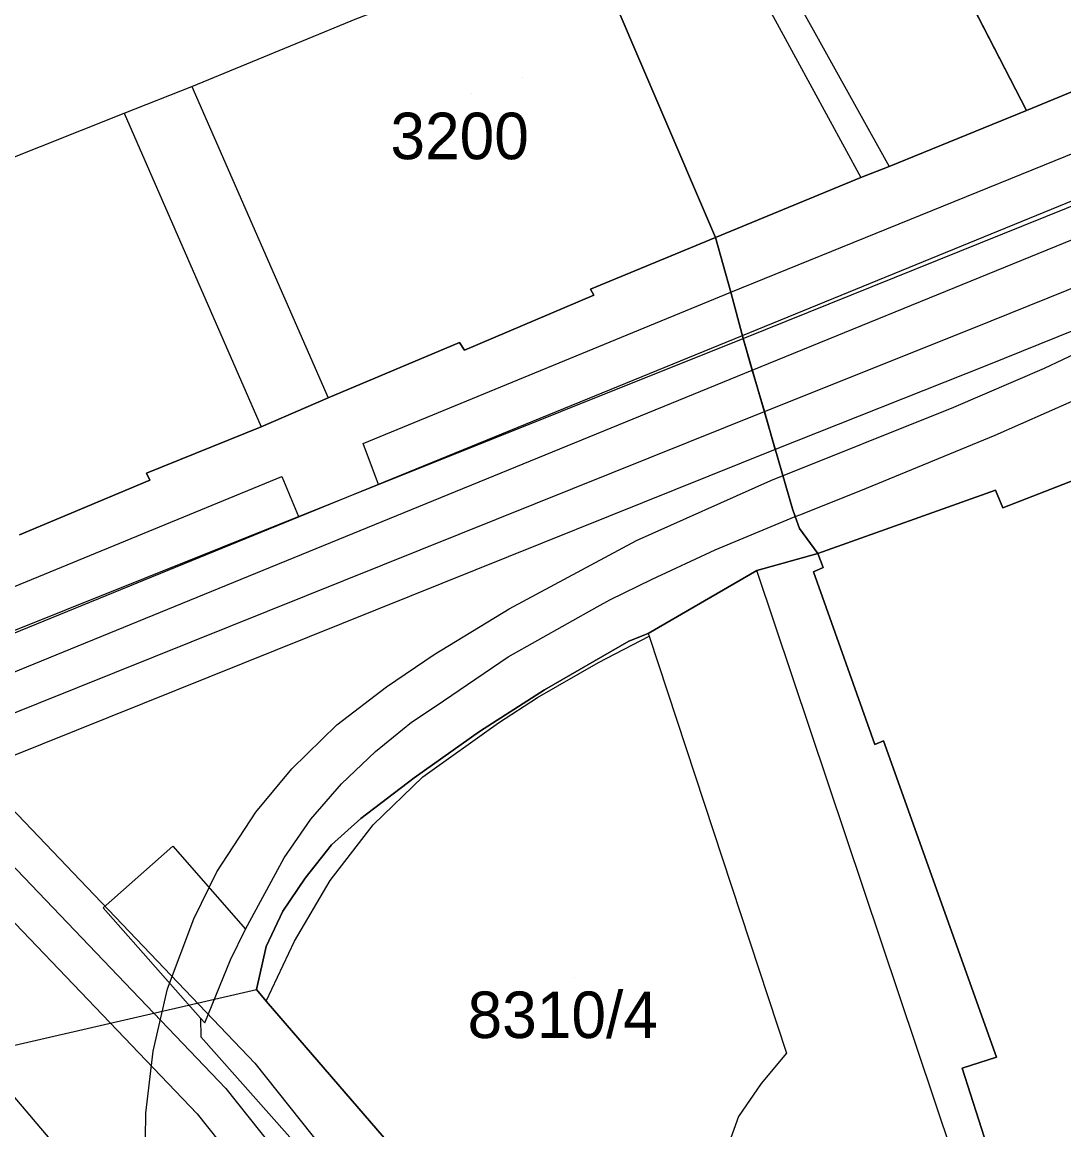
# Model space of a CAD drawing. Extents: x -264070 to -262271, y -1238894 to -1238141.
# Drawn here: x -263064.91 to -263020.14, y -1238771.88 to -1238724.28 of the extents above; entities that cross this region are included whole.
import ezdxf

# ---------------------------------------------------------------- set-up
doc = ezdxf.new("R2010")
doc.units = 0
for name, color, linetype in [('body_kn', 7, 'Continuous'), ('kladpar_druhypozemkov', 7, 'Continuous'), ('kladpar_hranice', 7, 'Continuous'), ('kladpar_parcelnecisla', 7, 'Continuous'), ('kladpar_plochy', 7, 'Continuous'), ('linie', 7, 'Continuous'), ('tarchy_linie', 7, 'Continuous'), ('zappar_hrandruhpozemk', 7, 'Continuous'), ('znacky', 7, 'Continuous')]:
    doc.layers.add(name, color=color, linetype=linetype)

msp = doc.modelspace()

# ---------------------------------------------------------------- linework, layer by layer
at = {"layer": 'body_kn'}
for p, q in [((-263057.62, -1238727.04), (-263057.62, -1238727.04)), ((-263057.62, -1238727.04), (-263057.62, -1238727.04)), ((-263060.52, -1238728.19), (-263060.52, -1238728.19)), ((-263021.75, -1238728.08), (-263021.75, -1238728.08)), ((-263021.75, -1238728.08), (-263021.75, -1238728.08)), ((-263027.65, -1238730.48), (-263027.65, -1238730.48)), ((-263028.86, -1238730.96), (-263028.86, -1238730.96)), ((-263035.11, -1238733.54), (-263035.11, -1238733.54)), ((-263040.48, -1238735.75), (-263040.48, -1238735.75)), ((-263034.45, -1238735.88), (-263034.45, -1238735.88)), ((-263034.45, -1238735.88), (-263034.45, -1238735.88)), ((-263040.34, -1238736.01), (-263040.34, -1238736.01)), ((-263033.95, -1238737.75), (-263033.95, -1238737.75)), ((-263033.95, -1238737.75), (-263033.95, -1238737.75)), ((-263024.08, -1238737.45), (-263024.08, -1238737.45)), ((-263046.12, -1238738.05), (-263046.12, -1238738.05)), ((-263033.92, -1238737.88), (-263033.92, -1238737.88)), ((-263033.92, -1238737.88), (-263033.92, -1238737.88)), ((-263045.9, -1238738.37), (-263045.9, -1238738.37)), ((-263023.45, -1238739.03), (-263023.45, -1238739.03)), ((-263020.97, -1238739.15), (-263020.97, -1238739.15)), ((-263033.53, -1238739.24), (-263033.53, -1238739.24)), ((-263033.53, -1238739.24), (-263033.53, -1238739.24)), ((-263051.76, -1238740.43), (-263051.76, -1238740.43)), ((-263033.01, -1238741.01), (-263033.01, -1238741.01)), ((-263033.01, -1238741.01), (-263033.01, -1238741.01)), ((-263024.87, -1238740.82), (-263024.87, -1238740.82)), ((-263054.64, -1238741.67), (-263054.64, -1238741.67)), ((-263023.09, -1238742.03), (-263023.09, -1238742.03)), ((-263050.26, -1238742.39), (-263050.26, -1238742.39)), ((-263032.54, -1238742.65), (-263032.54, -1238742.65)), ((-263059.57, -1238743.66), (-263059.57, -1238743.66)), ((-263059.42, -1238743.97), (-263059.42, -1238743.97)), ((-263053.75, -1238743.81), (-263053.75, -1238743.81)), ((-263032.73, -1238743.98), (-263032.73, -1238743.98)), ((-263049.59, -1238744.15), (-263049.59, -1238744.15)), ((-263049.59, -1238744.15), (-263049.59, -1238744.15)), ((-263028.62, -1238744.31), (-263028.62, -1238744.31)), ((-263023.07, -1238744.4), (-263023.07, -1238744.4)), ((-263031.8, -1238745.2), (-263031.8, -1238745.2)), ((-263022.76, -1238745.15), (-263022.76, -1238745.15)), ((-263053.03, -1238745.52), (-263053.03, -1238745.52)), ((-263031.68, -1238745.53), (-263031.68, -1238745.53)), ((-263031.68, -1238745.53), (-263031.68, -1238745.53)), ((-263031.45, -1238745.44), (-263031.45, -1238745.44)), ((-263031.5, -1238746.04), (-263031.5, -1238746.04)), ((-263038.5, -1238746.55), (-263038.5, -1238746.55)), ((-263035.12, -1238746.96), (-263035.12, -1238746.96)), ((-263030.71, -1238747.12), (-263030.71, -1238747.12)), ((-263030.48, -1238747.72), (-263030.48, -1238747.72)), ((-263037.83, -1238748.22), (-263037.83, -1238748.22)), ((-263033.33, -1238747.85), (-263033.33, -1238747.85)), ((-263030.9, -1238747.91), (-263030.9, -1238747.91)), ((-263039.65, -1238749.11), (-263039.65, -1238749.11)), ((-263043.98, -1238749.5), (-263043.98, -1238749.5)), ((-263040.19, -1238749.41), (-263040.19, -1238749.41)), ((-263038, -1238750.56), (-263038, -1238750.56)), ((-263038, -1238750.56), (-263038, -1238750.56)), ((-263038.84, -1238750.89), (-263038.84, -1238750.89)), ((-263037.96, -1238750.67), (-263037.96, -1238750.67)), ((-263047.2, -1238751.46), (-263047.2, -1238751.46)), ((-263044.02, -1238751.55), (-263044.02, -1238751.55)), ((-263040.14, -1238751.8), (-263040.14, -1238751.8)), ((-263049.25, -1238752.84), (-263049.25, -1238752.84)), ((-263042.46, -1238752.97), (-263042.46, -1238752.97)), ((-263042.76, -1238753.3), (-263042.76, -1238753.3)), ((-263047.16, -1238753.69), (-263047.16, -1238753.69)), ((-263048.17, -1238754.36), (-263048.17, -1238754.36)), ((-263044.44, -1238754.39), (-263044.44, -1238754.39)), ((-263051.38, -1238754.48), (-263051.38, -1238754.48)), ((-263045.26, -1238754.76), (-263045.26, -1238754.76)), ((-263028.27, -1238755.32), (-263028.27, -1238755.32)), ((-263027.89, -1238755.17), (-263027.89, -1238755.17)), ((-263049.73, -1238755.62), (-263049.73, -1238755.62)), ((-263053.32, -1238756.37), (-263053.32, -1238756.37)), ((-263048.06, -1238756.76), (-263048.06, -1238756.76)), ((-263047.69, -1238756.72), (-263047.69, -1238756.72)), ((-263051.18, -1238757.01), (-263051.18, -1238757.01)), ((-263054.87, -1238758.23), (-263054.87, -1238758.23)), ((-263052.51, -1238758.53), (-263052.51, -1238758.53)), ((-263050.36, -1238758.51), (-263050.36, -1238758.51)), ((-263049.82, -1238758.78), (-263049.82, -1238758.78)), ((-263051.61, -1238759.64), (-263051.61, -1238759.64)), ((-263058.43, -1238759.7), (-263058.43, -1238759.7)), ((-263053.65, -1238760.19), (-263053.65, -1238760.19)), ((-263056.54, -1238760.8), (-263056.54, -1238760.8)), ((-263052.74, -1238761.07), (-263052.74, -1238761.07)), ((-263051.67, -1238761.17), (-263051.67, -1238761.17)), ((-263061.43, -1238762.35), (-263061.43, -1238762.35)), ((-263053.7, -1238762.49), (-263053.7, -1238762.49)), ((-263057.53, -1238762.81), (-263057.53, -1238762.81)), ((-263055.31, -1238763.26), (-263055.31, -1238763.26)), ((-263055.31, -1238763.26), (-263055.31, -1238763.26)), ((-263053.2, -1238763.77), (-263053.2, -1238763.77)), ((-263054.42, -1238764.01), (-263054.42, -1238764.01)), ((-263055.96, -1238764.58), (-263055.96, -1238764.58)), ((-263058.67, -1238765.82), (-263058.67, -1238765.82)), ((-263054.84, -1238765.86), (-263054.84, -1238765.86)), ((-263054.84, -1238765.86), (-263054.84, -1238765.86)), ((-263054.42, -1238766.35), (-263054.42, -1238766.35)), ((-263054.42, -1238766.35), (-263054.42, -1238766.35)), ((-263057.24, -1238767.08), (-263057.24, -1238767.08)), ((-263057.24, -1238767.08), (-263057.24, -1238767.08)), ((-263057.06, -1238767.29), (-263057.06, -1238767.29)), ((-263057.23, -1238767.89), (-263057.23, -1238767.89)), ((-263059.28, -1238768.51), (-263059.28, -1238768.51)), ((-263032.06, -1238768.59), (-263032.06, -1238768.59)), ((-263054.91, -1238769.02), (-263054.91, -1238769.02)), ((-263023.04, -1238768.76), (-263023.04, -1238768.76)), ((-263024.51, -1238769.24), (-263024.51, -1238769.24)), ((-263056.15, -1238770.11), (-263056.15, -1238770.11)), ((-263033.15, -1238769.9), (-263033.15, -1238769.9)), ((-263059.6, -1238771.17), (-263059.6, -1238771.17)), ((-263057.39, -1238771.2), (-263057.39, -1238771.2)), ((-263034.12, -1238771.31), (-263034.12, -1238771.31))]:
    msp.add_line(p, q, dxfattribs=at)
at = {"layer": 'kladpar_druhypozemkov'}
for p, q in [((-263045.6, -1238727.33), (-263045.6, -1238727.33)), ((-263041.16, -1238765.34), (-263041.16, -1238765.34))]:
    msp.add_line(p, q, dxfattribs=at)
at = {"layer": 'kladpar_hranice'}
for points in [[(-263013.08, -1238682.56), (-263006, -1238697.52), (-263012.55, -1238700.48), (-263010.21, -1238705.51), (-263007.42, -1238704.26), (-263003.68, -1238702.54), (-263002.72, -1238704.48), (-262996.41, -1238717.63), (-263008.23, -1238722.48), (-263010.36, -1238723.38), (-263021.75, -1238728.08), (-263039.27, -1238694.08), (-263047.47, -1238678.02), (-263042.28, -1238675.79), (-263041.98, -1238676.37), (-263039.74, -1238675.38), (-263030.45, -1238693.5)], [(-263021.75, -1238728.08), (-263027.65, -1238730.48), (-263028.86, -1238730.96), (-263035.11, -1238733.54), (-263040.11, -1238721.84), (-263041.03, -1238719.64), (-263044.71, -1238711.18), (-263047.03, -1238705.9), (-263047.93, -1238703.8), (-263049.55, -1238699.98), (-263051.26, -1238695.96), (-263052.43, -1238693.19), (-263053.86, -1238689.87), (-263057.58, -1238682.28), (-263047.47, -1238678.02), (-263039.27, -1238694.08), (-263021.75, -1238728.08)], [(-263060.57, -1238715.33), (-263049.72, -1238709.91), (-263049.94, -1238709.38), (-263051.63, -1238705.65), (-263048.37, -1238704.01), (-263047.93, -1238703.8), (-263047.03, -1238705.9), (-263044.71, -1238711.18), (-263041.03, -1238719.64), (-263040.11, -1238721.84), (-263035.11, -1238733.54), (-263040.48, -1238735.75), (-263040.34, -1238736.01), (-263045.9, -1238738.37), (-263046.12, -1238738.05), (-263051.76, -1238740.43), (-263054.64, -1238741.67), (-263059.57, -1238743.66), (-263059.42, -1238743.97), (-263065.03, -1238746.31)], [(-262981.49, -1238729.11), (-263022.76, -1238745.15), (-263023.07, -1238744.4), (-263030.71, -1238747.12), (-263031.5, -1238746.04), (-263031.68, -1238745.53), (-263031.8, -1238745.2), (-263033.92, -1238737.88), (-263034.45, -1238735.88), (-263035.11, -1238733.54), (-263028.86, -1238730.96), (-263027.65, -1238730.48), (-263021.75, -1238728.08), (-263010.36, -1238723.38), (-263008.23, -1238722.48), (-262996.41, -1238717.63), (-262987.53, -1238714.09)], [(-263023.43, -1238772.59), (-263024.51, -1238769.24), (-263023.04, -1238768.76), (-263027.89, -1238755.17), (-263028.27, -1238755.32), (-263030.9, -1238747.91), (-263030.48, -1238747.72), (-263030.71, -1238747.12), (-263023.07, -1238744.4), (-263022.76, -1238745.15), (-262981.49, -1238729.11)], [(-263065.03, -1238746.31), (-263059.42, -1238743.97), (-263059.57, -1238743.66), (-263054.64, -1238741.67), (-263051.76, -1238740.43), (-263046.12, -1238738.05), (-263045.9, -1238738.37), (-263040.34, -1238736.01), (-263040.48, -1238735.75), (-263035.11, -1238733.54), (-263034.45, -1238735.88), (-263033.92, -1238737.88), (-263031.8, -1238745.2), (-263031.68, -1238745.53), (-263031.5, -1238746.04), (-263030.71, -1238747.12), (-263033.33, -1238747.85), (-263038, -1238750.56), (-263038.84, -1238750.89), (-263042.46, -1238752.97), (-263045.26, -1238754.76), (-263048.06, -1238756.76), (-263050.36, -1238758.51), (-263051.61, -1238759.64), (-263052.74, -1238761.07), (-263053.7, -1238762.49), (-263054.42, -1238764.01), (-263054.84, -1238765.86), (-263054.42, -1238766.35), (-263040.93, -1238781.98)], [(-263054.84, -1238765.86), (-263054.42, -1238764.01), (-263053.7, -1238762.49), (-263052.74, -1238761.07), (-263051.61, -1238759.64), (-263050.36, -1238758.51), (-263048.06, -1238756.76), (-263045.26, -1238754.76), (-263042.46, -1238752.97), (-263038.84, -1238750.89), (-263038, -1238750.56), (-263033.33, -1238747.85), (-263030.71, -1238747.12), (-263030.48, -1238747.72), (-263030.9, -1238747.91), (-263028.27, -1238755.32), (-263027.89, -1238755.17), (-263023.04, -1238768.76), (-263024.51, -1238769.24), (-263023.43, -1238772.59)], [(-263040.93, -1238781.98), (-263054.42, -1238766.35), (-263054.84, -1238765.86)]]:
    msp.add_lwpolyline(points, dxfattribs=at)
at = {"layer": 'kladpar_plochy'}
for p, q in [((-263021.75, -1238728.08), (-263039.27, -1238694.08)), ((-263010.36, -1238723.38), (-263021.75, -1238728.08)), ((-263040.48, -1238735.75), (-263035.11, -1238733.54)), ((-263035.11, -1238733.54), (-263034.45, -1238735.88)), ((-263040.34, -1238736.01), (-263040.48, -1238735.75)), ((-263034.45, -1238735.88), (-263033.92, -1238737.88)), ((-263045.9, -1238738.37), (-263040.34, -1238736.01)), ((-263051.76, -1238740.43), (-263046.12, -1238738.05)), ((-263046.12, -1238738.05), (-263045.9, -1238738.37)), ((-263033.92, -1238737.88), (-263031.8, -1238745.2)), ((-263054.64, -1238741.67), (-263051.76, -1238740.43)), ((-263059.57, -1238743.66), (-263054.64, -1238741.67)), ((-263065.03, -1238746.31), (-263059.42, -1238743.97)), ((-263059.42, -1238743.97), (-263059.57, -1238743.66)), ((-263031.8, -1238745.2), (-263031.68, -1238745.53)), ((-263031.68, -1238745.53), (-263031.5, -1238746.04)), ((-263031.5, -1238746.04), (-263030.71, -1238747.12)), ((-263030.71, -1238747.12), (-263033.33, -1238747.85)), ((-263033.33, -1238747.85), (-263038, -1238750.56)), ((-263038, -1238750.56), (-263038.84, -1238750.89)), ((-263038.84, -1238750.89), (-263042.46, -1238752.97)), ((-263042.46, -1238752.97), (-263045.26, -1238754.76)), ((-263045.26, -1238754.76), (-263048.06, -1238756.76)), ((-263048.06, -1238756.76), (-263050.36, -1238758.51)), ((-263050.36, -1238758.51), (-263051.61, -1238759.64)), ((-263051.61, -1238759.64), (-263052.74, -1238761.07)), ((-263052.74, -1238761.07), (-263053.7, -1238762.49)), ((-263053.7, -1238762.49), (-263054.42, -1238764.01)), ((-263054.42, -1238764.01), (-263054.84, -1238765.86)), ((-263054.84, -1238765.86), (-263054.42, -1238766.35)), ((-263054.42, -1238766.35), (-263040.93, -1238781.98))]:
    msp.add_line(p, q, dxfattribs=at)
msp.add_lwpolyline([(-263021.75, -1238728.08), (-263027.65, -1238730.48), (-263028.86, -1238730.96), (-263035.11, -1238733.54), (-263040.11, -1238721.84), (-263041.03, -1238719.64), (-263044.71, -1238711.18), (-263047.03, -1238705.9), (-263047.93, -1238703.8), (-263049.55, -1238699.98), (-263051.26, -1238695.96), (-263052.43, -1238693.19), (-263053.86, -1238689.87), (-263057.58, -1238682.28), (-263047.47, -1238678.02), (-263039.27, -1238694.08)], close=True, dxfattribs=at)
for points in [[(-263076.26, -1238723.39), (-263060.57, -1238715.33), (-263049.72, -1238709.91), (-263049.94, -1238709.38), (-263051.63, -1238705.65), (-263048.37, -1238704.01), (-263047.93, -1238703.8), (-263047.03, -1238705.9), (-263044.71, -1238711.18), (-263041.03, -1238719.64), (-263040.11, -1238721.84), (-263035.11, -1238733.54), (-263040.48, -1238735.75), (-263040.34, -1238736.01), (-263045.9, -1238738.37), (-263046.12, -1238738.05), (-263051.76, -1238740.43), (-263054.64, -1238741.67), (-263059.57, -1238743.66), (-263059.42, -1238743.97), (-263065.03, -1238746.31)], [(-262981.49, -1238729.11), (-263022.76, -1238745.15), (-263023.07, -1238744.4), (-263030.71, -1238747.12), (-263031.5, -1238746.04), (-263031.68, -1238745.53), (-263031.8, -1238745.2), (-263033.92, -1238737.88), (-263034.45, -1238735.88), (-263035.11, -1238733.54), (-263028.86, -1238730.96), (-263027.65, -1238730.48), (-263021.75, -1238728.08), (-263010.36, -1238723.38), (-263008.23, -1238722.48), (-262996.41, -1238717.63), (-262987.53, -1238714.09)], [(-263023.43, -1238772.59), (-263024.51, -1238769.24), (-263023.04, -1238768.76), (-263027.89, -1238755.17), (-263028.27, -1238755.32), (-263030.9, -1238747.91), (-263030.48, -1238747.72), (-263030.71, -1238747.12), (-263023.07, -1238744.4), (-263022.76, -1238745.15), (-262981.49, -1238729.11), (-262981.71, -1238728.55), (-262974.27, -1238726.04), (-262974.05, -1238726.58), (-262973.44, -1238726.38), (-262970.67, -1238734.26), (-262971.1, -1238734.44), (-262962.75, -1238759.12), (-262961.91, -1238761.56), (-262953.13, -1238786.64)], [(-263040.93, -1238781.98), (-263054.42, -1238766.35), (-263054.84, -1238765.86), (-263054.42, -1238764.01), (-263053.7, -1238762.49), (-263052.74, -1238761.07), (-263051.61, -1238759.64), (-263050.36, -1238758.51), (-263048.06, -1238756.76), (-263045.26, -1238754.76), (-263042.46, -1238752.97), (-263038.84, -1238750.89), (-263038, -1238750.56), (-263033.33, -1238747.85), (-263030.71, -1238747.12), (-263030.48, -1238747.72), (-263030.9, -1238747.91), (-263028.27, -1238755.32), (-263027.89, -1238755.17), (-263023.04, -1238768.76), (-263024.51, -1238769.24), (-263023.43, -1238772.59)]]:
    msp.add_lwpolyline(points, dxfattribs=at)
at = {"layer": 'linie'}
for points in [[(-263059.63, -1238773.34), (-263059.6, -1238771.17), (-263059.28, -1238768.51), (-263058.67, -1238765.82), (-263057.53, -1238762.81), (-263056.54, -1238760.8), (-263054.87, -1238758.23), (-263053.32, -1238756.37), (-263051.38, -1238754.48), (-263049.25, -1238752.84), (-263047.2, -1238751.46), (-263043.98, -1238749.5), (-263038.5, -1238746.55), (-263032.73, -1238743.98), (-263024.87, -1238740.82), (-263020.97, -1238739.15), (-263017.82, -1238737.66), (-263014.9, -1238736.15), (-263011.03, -1238733.97), (-262996.88, -1238725.55), (-262993.2, -1238723.42), (-262991.13, -1238722.36)], [(-263100.32, -1238776.32), (-263054.84, -1238765.86), (-263054.42, -1238764.01), (-263053.7, -1238762.49), (-263052.74, -1238761.07), (-263051.61, -1238759.64), (-263050.36, -1238758.51), (-263048.06, -1238756.76), (-263045.26, -1238754.76), (-263042.46, -1238752.97), (-263038.84, -1238750.89), (-263038, -1238750.56), (-263033.33, -1238747.85), (-263030.71, -1238747.12), (-263023.07, -1238744.4), (-263022.76, -1238745.15), (-262981.49, -1238729.11)]]:
    msp.add_lwpolyline(points, dxfattribs=at)
at = {"layer": 'tarchy_linie'}
msp.add_line((-263071.03, -1238754.56), (-263033.53, -1238739.24), dxfattribs=at)
for points in [[(-263033.95, -1238737.75), (-263010.93, -1238728.34), (-262962.46, -1238708.92), (-262869.55, -1238671.95), (-262869.38, -1238673.55), (-262869.16, -1238675.64), (-262868.98, -1238677.4), (-262914.53, -1238695.19), (-262969.09, -1238717.08), (-263023.45, -1238739.03), (-263032.54, -1238742.65), (-263033.01, -1238741.01), (-263033.53, -1238739.24), (-263033.92, -1238737.88), (-263033.95, -1238737.75)], [(-263033.53, -1238739.24), (-263010.35, -1238729.78), (-262961.89, -1238710.36), (-262869.38, -1238673.55)], [(-263033.01, -1238741.01), (-263024.08, -1238737.45), (-262969.72, -1238715.5), (-262915.16, -1238693.61), (-262869.16, -1238675.64)], [(-263102.22, -1238766.84), (-263094.28, -1238763.72), (-263085.82, -1238759.6), (-263085.55, -1238758.79), (-263082.9, -1238757.41), (-263084.57, -1238754.01), (-263081.79, -1238752.86), (-263079.01, -1238751.72), (-263077.58, -1238754.63), (-263074.36, -1238752.97), (-263073.81, -1238753.12), (-263075.44, -1238750.24), (-263073.9, -1238749.61), (-263072.75, -1238749.13), (-263072.37, -1238748.97), (-263070.32, -1238752.6), (-263033.95, -1238737.75), (-263033.92, -1238737.88), (-263033.53, -1238739.24), (-263033.01, -1238741.01), (-263032.54, -1238742.65), (-263066.92, -1238756.46), (-263054.91, -1238769.02), (-263022.44, -1238809.84)], [(-263101.76, -1238769.18), (-263089.18, -1238763.96), (-263078.6, -1238759.37), (-263070.78, -1238756.18), (-263033.01, -1238741.01)], [(-263073.9, -1238749.61), (-263071.41, -1238754.02), (-263071.03, -1238754.56), (-263056.15, -1238770.11), (-263023.36, -1238811.33), (-263014.25, -1238813.23), (-263012.64, -1238814.18), (-263011.31, -1238815.31), (-263007.72, -1238815.79), (-263001.4, -1238817.73), (-263000.78, -1238818.76), (-262995.32, -1238832.18), (-262995.54, -1238832.59), (-262997.53, -1238833.25), (-262995.98, -1238838.4)], [(-263074.52, -1238759.54), (-263070.22, -1238757.79), (-263057.39, -1238771.2), (-263024.28, -1238812.82), (-263014.85, -1238814.79), (-263013.71, -1238815.44), (-263012.01, -1238816.88), (-263008.07, -1238817.41), (-263002.49, -1238819.12), (-263001.14, -1238822.4), (-263002.48, -1238822.79), (-263009.93, -1238825.29), (-263016.25, -1238823.13), (-263029.08, -1238813.16), (-263074.52, -1238759.54)]]:
    msp.add_lwpolyline(points, dxfattribs=at)
at = {"layer": 'zappar_hrandruhpozemk'}
for p, q in [((-263034.32, -1238718.48), (-263027.65, -1238730.48)), ((-263035.34, -1238719.05), (-263028.86, -1238730.96)), ((-263034.45, -1238735.88), (-263009.44, -1238725.72)), ((-263057.62, -1238727.04), (-263051.76, -1238740.43)), ((-263033.92, -1238737.88), (-263008.68, -1238727.69)), ((-263069.6, -1238731.8), (-263060.52, -1238728.19)), ((-263060.52, -1238728.19), (-263054.64, -1238741.67)), ((-263050.26, -1238742.39), (-263034.45, -1238735.88)), ((-263049.59, -1238744.15), (-263050.26, -1238742.39)), ((-263068.32, -1238749.79), (-263053.75, -1238743.81)), ((-263053.75, -1238743.81), (-263053.03, -1238745.52)), ((-263012.7, -1238809.35), (-263033.33, -1238747.85)), ((-263049.73, -1238755.62), (-263048.17, -1238754.36)), ((-263049.73, -1238755.62), (-263048.17, -1238754.36)), ((-263049.73, -1238755.62), (-263048.17, -1238754.36)), ((-263049.73, -1238755.62), (-263048.17, -1238754.36)), ((-263047.69, -1238756.72), (-263044.44, -1238754.39)), ((-263058.43, -1238759.7), (-263055.31, -1238763.26)), ((-263055.96, -1238764.58), (-263055.31, -1238763.26)), ((-263055.96, -1238764.58), (-263055.31, -1238763.26)), ((-263055.96, -1238764.58), (-263055.31, -1238763.26)), ((-263055.96, -1238764.58), (-263055.31, -1238763.26)), ((-263057.06, -1238767.29), (-263055.96, -1238764.58)), ((-263057.06, -1238767.29), (-263055.96, -1238764.58)), ((-263057.06, -1238767.29), (-263055.96, -1238764.58)), ((-263057.06, -1238767.29), (-263055.96, -1238764.58)), ((-263057.24, -1238767.08), (-263057.23, -1238767.89)), ((-263057.23, -1238767.89), (-263020.86, -1238808.79))]:
    msp.add_line(p, q, dxfattribs=at)
for points in [[(-263060.52, -1238728.19), (-263057.62, -1238727.04), (-263050.52, -1238724.12), (-263044.63, -1238721.88), (-263048.52, -1238712.63), (-263049.72, -1238709.91)], [(-263031.68, -1238745.53), (-263031.45, -1238745.44), (-263028.62, -1238744.31), (-263023.09, -1238742.03), (-263017.57, -1238739.6), (-263011.38, -1238736.3), (-263002.64, -1238731.41)], [(-263066.34, -1238750.85), (-263053.03, -1238745.52), (-263049.59, -1238744.15), (-263033.92, -1238737.88)], [(-263048.17, -1238754.36), (-263047.16, -1238753.69), (-263044.02, -1238751.55), (-263040.19, -1238749.41), (-263039.65, -1238749.11), (-263037.83, -1238748.22), (-263035.12, -1238746.96), (-263031.68, -1238745.53), (-263031.45, -1238745.44)], [(-263048.17, -1238754.36), (-263047.16, -1238753.69), (-263044.02, -1238751.55), (-263040.19, -1238749.41), (-263039.65, -1238749.11), (-263037.83, -1238748.22), (-263035.12, -1238746.96), (-263031.68, -1238745.53), (-263031.45, -1238745.44)], [(-263048.17, -1238754.36), (-263047.16, -1238753.69), (-263044.02, -1238751.55), (-263040.19, -1238749.41), (-263039.65, -1238749.11), (-263037.83, -1238748.22), (-263035.12, -1238746.96), (-263031.68, -1238745.53), (-263031.45, -1238745.44)], [(-263048.17, -1238754.36), (-263047.16, -1238753.69), (-263044.02, -1238751.55), (-263040.19, -1238749.41), (-263039.65, -1238749.11), (-263037.83, -1238748.22), (-263035.12, -1238746.96), (-263031.68, -1238745.53), (-263031.45, -1238745.44)], [(-263038, -1238750.56), (-263037.96, -1238750.67), (-263032.06, -1238768.59)], [(-263044.44, -1238754.39), (-263042.76, -1238753.3), (-263040.14, -1238751.8), (-263037.96, -1238750.67)], [(-263055.31, -1238763.26), (-263053.65, -1238760.19), (-263052.51, -1238758.53), (-263051.18, -1238757.01), (-263049.73, -1238755.62)], [(-263055.31, -1238763.26), (-263053.65, -1238760.19), (-263052.51, -1238758.53), (-263051.18, -1238757.01), (-263049.73, -1238755.62)], [(-263055.31, -1238763.26), (-263053.65, -1238760.19), (-263052.51, -1238758.53), (-263051.18, -1238757.01), (-263049.73, -1238755.62)], [(-263055.31, -1238763.26), (-263053.65, -1238760.19), (-263052.51, -1238758.53), (-263051.18, -1238757.01), (-263049.73, -1238755.62)], [(-263054.42, -1238766.35), (-263053.2, -1238763.77), (-263051.67, -1238761.17), (-263049.82, -1238758.78), (-263047.69, -1238756.72)], [(-263057.06, -1238767.29), (-263057.24, -1238767.08), (-263061.43, -1238762.35), (-263058.43, -1238759.7)], [(-263032.06, -1238768.59), (-263033.15, -1238769.9), (-263034.12, -1238771.31), (-263034.72, -1238772.99), (-263034.93, -1238774.33), (-263034.72, -1238775.61), (-263034.25, -1238777.31), (-263033.69, -1238779.3), (-263033.17, -1238780.38), (-263032.49, -1238781.85), (-263031.92, -1238782.86), (-263031.07, -1238784.08), (-263029.64, -1238785.69)]]:
    msp.add_lwpolyline(points, dxfattribs=at)
at = {"layer": 'znacky'}
msp.add_line((-263043.4, -1238726.68), (-263043.4, -1238726.68), dxfattribs=at)

# ---------------------------------------------------------------- texts
at = {"layer": 'kladpar_parcelnecisla'}
for s, p in [('3200', (-263049.082, -1238730.17)), ('8310/4', (-263045.766, -1238767.94))]:
    msp.add_text(s, height=2, dxfattribs=at).set_placement(p)

doc.saveas('drawing.dxf')
